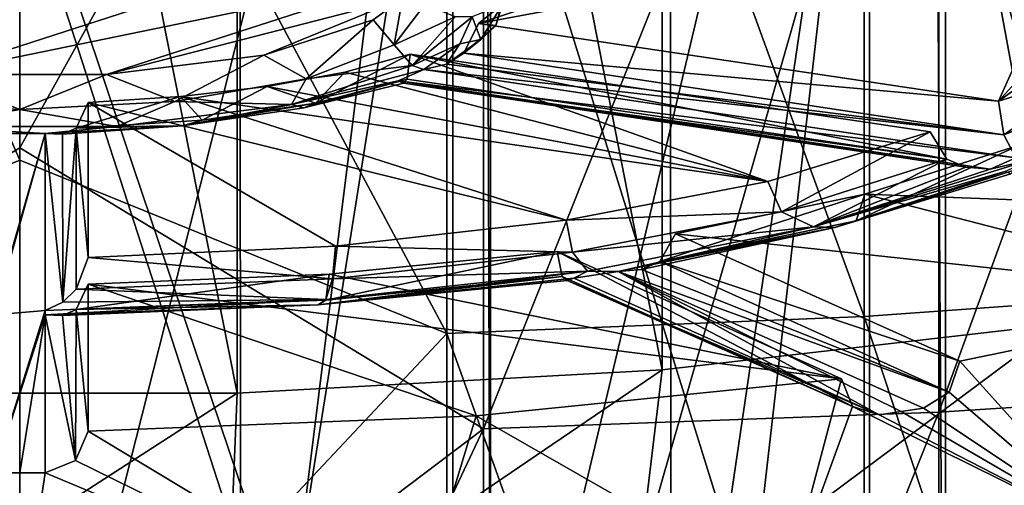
# Model space of a CAD drawing. Header units: millimetres. Extents: x -198 to 325, y 0 to 239.
# Tile 399 of 468: x 150 to 155.77, y 96.38 to 99.11. Entities that reach past the tile are written whole.
import ezdxf

# ---------------------------------------------------------------- set-up
doc = ezdxf.new("R2010")
doc.units = ezdxf.units.MM
doc.header["$LTSCALE"] = 65.185185
for name, color, linetype in [('658', 7, 'CONTINUOUS'), ('659', 7, 'CONTINUOUS'), ('660', 7, 'CONTINUOUS'), ('661', 7, 'CONTINUOUS'), ('716', 7, 'CONTINUOUS'), ('717', 7, 'CONTINUOUS'), ('718', 7, 'CONTINUOUS'), ('725', 7, 'CONTINUOUS'), ('742', 7, 'CONTINUOUS'), ('755', 7, 'CONTINUOUS'), ('757', 7, 'CONTINUOUS'), ('758', 7, 'CONTINUOUS'), ('764', 7, 'CONTINUOUS'), ('765', 7, 'CONTINUOUS'), ('773', 7, 'CONTINUOUS'), ('778', 7, 'CONTINUOUS'), ('779', 7, 'CONTINUOUS'), ('780', 7, 'CONTINUOUS'), ('781', 7, 'CONTINUOUS'), ('783', 7, 'CONTINUOUS'), ('816', 7, 'CONTINUOUS'), ('817', 7, 'CONTINUOUS'), ('818', 7, 'CONTINUOUS'), ('819', 7, 'CONTINUOUS'), ('820', 7, 'CONTINUOUS'), ('834', 7, 'CONTINUOUS'), ('839', 7, 'CONTINUOUS'), ('840', 7, 'CONTINUOUS')]:
    doc.layers.add(name, color=color, linetype=linetype)

msp = doc.modelspace()

# ---------------------------------------------------------------- linework, layer by layer
at = {"layer": '658', "color": 7, "linetype": 'CONTINUOUS', "true_color": 0xe0f2ff}
for points in [[(157.1969, 97.5364, 11.7669), (154.9442, 104.2325, 14.111), (157.1969, 104.476, 12.9391), (157.1969, 97.5364, 11.7669)], [(154.9442, 97.3735, 12.9528), (152.5011, 104.0832, 14.8297), (154.9442, 104.2325, 14.111), (154.9442, 97.3735, 12.9528)], [(154.9442, 97.3735, 12.9528), (154.9442, 104.2325, 14.111), (157.1969, 97.5364, 11.7669), (154.9442, 97.3735, 12.9528)], [(152.5011, 97.2735, 13.68), (150, 101.9519, 14.6663), (152.5011, 104.0832, 14.8297), (152.5011, 97.2735, 13.68)], [(152.5011, 97.2735, 13.68), (152.5011, 104.0832, 14.8297), (154.9442, 97.3735, 12.9528), (152.5011, 97.2735, 13.68)], [(150, 98.2903, 14.0674), (150, 101.9519, 14.6663), (152.5011, 97.2735, 13.68), (150, 98.2903, 14.0674)], [(152.5362, 92.1435, -12.4597), (152.5362, 100.748, -11.5897), (150, 100.0009, -11.9403), (152.5362, 92.1435, -12.4597)], [(152.5362, 92.1435, -12.4597), (154.9772, 100.6471, -10.8558), (152.5362, 100.748, -11.5897), (152.5362, 92.1435, -12.4597)], [(154.9772, 92.0929, -11.7207), (154.9772, 100.6471, -10.8558), (152.5362, 92.1435, -12.4597), (154.9772, 92.0929, -11.7207)], [(154.9772, 92.0929, -11.7207), (157.2267, 100.4831, -9.6639), (154.9772, 100.6471, -10.8558), (154.9772, 92.0929, -11.7207)], [(157.2267, 92.0107, -10.5203), (157.2267, 100.4831, -9.6639), (154.9772, 92.0929, -11.7207), (157.2267, 92.0107, -10.5203)], [(150, 91.7675, -12.7348), (152.5362, 92.1435, -12.4597), (150, 100.0009, -11.9403), (150, 91.7675, -12.7348)], [(150, 94.6096, 13.6009), (150, 98.2903, 14.0674), (152.5011, 97.2735, 13.68), (150, 94.6096, 13.6009)], [(157.1969, 90.534, 11.0616), (154.9442, 97.3735, 12.9528), (157.1969, 97.5364, 11.7669), (157.1969, 90.534, 11.0616)], [(154.9442, 90.4523, 12.2558), (152.5011, 97.2735, 13.68), (154.9442, 97.3735, 12.9528), (154.9442, 90.4523, 12.2558)], [(154.9442, 90.4523, 12.2558), (154.9442, 97.3735, 12.9528), (157.1969, 90.534, 11.0616), (154.9442, 90.4523, 12.2558)], [(152.5011, 90.4022, 12.9881), (150, 94.6096, 13.6009), (152.5011, 97.2735, 13.68), (152.5011, 90.4022, 12.9881)], [(152.5011, 90.4022, 12.9881), (152.5011, 97.2735, 13.68), (154.9442, 90.4523, 12.2558), (152.5011, 90.4022, 12.9881)]]:
    msp.add_3dface(points, dxfattribs=at)
at = {"layer": '659', "color": 7, "linetype": 'CONTINUOUS', "true_color": 0xe0f2ff}
for points in [[(150, 101.9519, 14.6663), (150, 98.2903, 14.0674), (147.4638, 104.0846, 14.823), (150, 101.9519, 14.6663)], [(150, 98.2903, 14.0674), (147.4638, 97.2745, 13.6732), (147.4638, 104.0846, 14.823), (150, 98.2903, 14.0674)], [(147.4989, 92.144, -12.4667), (150, 100.0009, -11.9403), (147.4989, 100.749, -11.5965), (147.4989, 92.144, -12.4667)], [(150, 91.7675, -12.7348), (150, 100.0009, -11.9403), (147.4989, 92.144, -12.4667), (150, 91.7675, -12.7348)], [(150, 98.2903, 14.0674), (150, 94.6096, 13.6009), (147.4638, 97.2745, 13.6732), (150, 98.2903, 14.0674)], [(150, 94.6096, 13.6009), (150, 90.9144, 13.2672), (147.4638, 97.2745, 13.6732), (150, 94.6096, 13.6009)], [(150, 90.9144, 13.2672), (147.4638, 90.4027, 12.9812), (147.4638, 97.2745, 13.6732), (150, 90.9144, 13.2672)]]:
    msp.add_3dface(points, dxfattribs=at)
at = {"layer": '660', "color": 7, "linetype": 'CONTINUOUS', "true_color": 0xe0f2ff}
for points in [[(147.2438, 103.2539, 16.6902), (147.2438, 96.7165, 15.6109), (150, 102.0391, 16.7161), (147.2438, 103.2539, 16.6902)], [(150, 102.0391, 16.7161), (147.2438, 96.7165, 15.6109), (150, 98.3617, 16.0994), (150, 102.0391, 16.7161)], [(147.2846, 100.5666, -13.6336), (150, 100.2211, -13.9285), (147.2846, 92.0516, -14.4722), (147.2846, 100.5666, -13.6336)], [(150, 100.2211, -13.9285), (150, 91.8777, -14.7318), (147.2846, 92.0516, -14.4722), (150, 100.2211, -13.9285)], [(150, 98.3617, 16.0994), (147.2438, 96.7165, 15.6109), (150, 94.664, 15.6189), (150, 98.3617, 16.0994)], [(147.2438, 96.7165, 15.6109), (147.2438, 90.1224, 14.9614), (150, 94.664, 15.6189), (147.2438, 96.7165, 15.6109)]]:
    msp.add_3dface(points, dxfattribs=at)
at = {"layer": '661', "color": 7, "linetype": 'CONTINUOUS', "true_color": 0xe0f2ff}
for points in [[(155.3824, 103.399, 15.9609), (155.3824, 96.8135, 14.8737), (157.8658, 103.6387, 14.7557), (155.3824, 103.399, 15.9609)], [(157.8658, 103.6387, 14.7557), (155.3824, 96.8135, 14.8737), (157.8658, 96.9739, 13.6553), (157.8658, 103.6387, 14.7557)], [(152.7154, 103.2525, 16.6976), (152.7154, 96.7155, 15.6184), (155.3824, 103.399, 15.9609), (152.7154, 103.2525, 16.6976)], [(155.3824, 103.399, 15.9609), (152.7154, 96.7155, 15.6184), (155.3824, 96.8135, 14.8737), (155.3824, 103.399, 15.9609)], [(150, 102.0391, 16.7161), (150, 98.3617, 16.0994), (152.7154, 103.2525, 16.6976), (150, 102.0391, 16.7161)], [(152.7154, 103.2525, 16.6976), (150, 98.3617, 16.0994), (152.7154, 96.7155, 15.6184), (152.7154, 103.2525, 16.6976)], [(150, 100.2211, -13.9285), (152.7562, 100.5656, -13.6261), (152.7562, 92.0511, -14.4647), (150, 100.2211, -13.9285)], [(155.4212, 100.4666, -12.874), (155.4212, 92.0015, -13.7078), (152.7562, 100.5656, -13.6261), (155.4212, 100.4666, -12.874)], [(152.7562, 100.5656, -13.6261), (155.4212, 92.0015, -13.7078), (152.7562, 92.0511, -14.4647), (152.7562, 100.5656, -13.6261)], [(157.9012, 100.3053, -11.6489), (157.9012, 91.9207, -12.4747), (155.4212, 100.4666, -12.874), (157.9012, 100.3053, -11.6489)], [(155.4212, 100.4666, -12.874), (157.9012, 91.9207, -12.4747), (155.4212, 92.0015, -13.7078), (155.4212, 100.4666, -12.874)], [(150, 91.8777, -14.7318), (150, 100.2211, -13.9285), (152.7562, 92.0511, -14.4647), (150, 91.8777, -14.7318)], [(150, 98.3617, 16.0994), (150, 94.664, 15.6189), (152.7154, 96.7155, 15.6184), (150, 98.3617, 16.0994)], [(155.3824, 96.8135, 14.8737), (155.3824, 90.1711, 14.2194), (157.8658, 96.9739, 13.6553), (155.3824, 96.8135, 14.8737)], [(157.8658, 96.9739, 13.6553), (155.3824, 90.1711, 14.2194), (157.8658, 90.2514, 12.9932), (157.8658, 96.9739, 13.6553)], [(152.7154, 96.7155, 15.6184), (152.7154, 90.1219, 14.969), (155.3824, 96.8135, 14.8737), (152.7154, 96.7155, 15.6184)], [(155.3824, 96.8135, 14.8737), (152.7154, 90.1219, 14.969), (155.3824, 90.1711, 14.2194), (155.3824, 96.8135, 14.8737)], [(150, 94.664, 15.6189), (150, 90.9512, 15.2752), (152.7154, 96.7155, 15.6184), (150, 94.664, 15.6189)], [(152.7154, 96.7155, 15.6184), (150, 90.9512, 15.2752), (152.7154, 90.1219, 14.969), (152.7154, 96.7155, 15.6184)]]:
    msp.add_3dface(points, dxfattribs=at)
at = {"layer": '716', "color": 2, "linetype": 'CONTINUOUS'}
for points in [[(155.505, 97.1114, 223.4017), (156.4364, 96.0753, 224.3644), (157.3008, 97.4826, 224.7871), (155.505, 97.1114, 223.4017)], [(155.4429, 96.9306, 223.41), (156.4364, 96.0753, 224.3644), (155.505, 97.1114, 223.4017), (155.4429, 96.9306, 223.41)], [(152.6723, 96.791, 222.2059), (154.4802, 95.7572, 223.1773), (154.8122, 97.0079, 223.0154), (152.6723, 96.791, 222.2059)], [(154.8122, 97.0079, 223.0154), (154.4802, 95.7572, 223.1773), (154.8769, 96.846, 223.0943), (154.8122, 97.0079, 223.0154)], [(155.2919, 96.8361, 223.3401), (156.4364, 96.0753, 224.3644), (155.4429, 96.9306, 223.41), (155.2919, 96.8361, 223.3401)], [(154.4802, 95.7572, 223.1773), (156.4364, 96.0753, 224.3644), (154.8769, 96.846, 223.0943), (154.4802, 95.7572, 223.1773)], [(154.8769, 96.846, 223.0943), (156.4364, 96.0753, 224.3644), (155.0321, 96.7973, 223.1952), (154.8769, 96.846, 223.0943)], [(155.0321, 96.7973, 223.1952), (156.4364, 96.0753, 224.3644), (155.1625, 96.8164, 223.2668), (155.0321, 96.7973, 223.1952)], [(155.1625, 96.8164, 223.2668), (156.4364, 96.0753, 224.3644), (155.2919, 96.8361, 223.3401), (155.1625, 96.8164, 223.2668)], [(150.4, 96.7019, 221.8734), (152.3009, 95.5597, 222.4402), (152.6723, 96.791, 222.2059), (150.4, 96.7019, 221.8734)], [(152.3009, 95.5597, 222.4402), (154.4802, 95.7572, 223.1773), (152.6723, 96.791, 222.2059), (152.3009, 95.5597, 222.4402)], [(147.7088, 95.5591, 222.4381), (150.005, 95.4925, 222.1896), (149.6, 96.7019, 221.8734), (147.7088, 95.5591, 222.4381)], [(149.6, 96.7019, 221.8734), (150.005, 95.4925, 222.1896), (149.6732, 96.5305, 221.9167), (149.6, 96.7019, 221.8734)], [(150.3268, 96.5305, 221.9167), (152.3009, 95.5597, 222.4402), (150.4, 96.7019, 221.8734), (150.3268, 96.5305, 221.9167)], [(149.6732, 96.5305, 221.9167), (150.005, 95.4925, 222.1896), (149.85, 96.4587, 221.9317), (149.6732, 96.5305, 221.9167)], [(150.15, 96.4587, 221.9317), (152.3009, 95.5597, 222.4402), (150.3268, 96.5305, 221.9167), (150.15, 96.4587, 221.9317)], [(149.85, 96.4587, 221.9317), (150.005, 95.4925, 222.1896), (150, 96.4584, 221.9306), (149.85, 96.4587, 221.9317)], [(150, 96.4584, 221.9306), (150.005, 95.4925, 222.1896), (150.15, 96.4587, 221.9317), (150, 96.4584, 221.9306)], [(150.005, 95.4925, 222.1896), (152.3009, 95.5597, 222.4402), (150.15, 96.4587, 221.9317), (150.005, 95.4925, 222.1896)]]:
    msp.add_3dface(points, dxfattribs=at)
at = {"layer": '717', "color": 2, "linetype": 'CONTINUOUS'}
for points in [[(156.2306, 98.9937, 230.4266), (155.7317, 98.6353, 229.0888), (156.2928, 98.8087, 230.4191), (156.2306, 98.9937, 230.4266)], [(155.7317, 98.6353, 229.0888), (155.7621, 98.4383, 229.0361), (156.2928, 98.8087, 230.4191), (155.7317, 98.6353, 229.0888)], [(155.7621, 98.4383, 229.0361), (156.4423, 98.704, 230.3114), (156.2928, 98.8087, 230.4191), (155.7621, 98.4383, 229.0361)], [(155.8326, 98.304, 228.8184), (156.4423, 98.704, 230.3114), (155.7621, 98.4383, 229.0361), (155.8326, 98.304, 228.8184)]]:
    msp.add_3dface(points, dxfattribs=at)
at = {"layer": '718', "color": 2, "linetype": 'CONTINUOUS'}
for points in [[(152.8268, 99.2014, 231.8848), (152.65, 99.1307, 231.9038), (152.6997, 98.9969, 231.275), (152.8268, 99.2014, 231.8848)], [(152.8213, 99.1985, 231.1909), (152.7887, 99.0798, 231.2308), (152.6875, 99.0902, 230.7865), (152.8213, 99.1985, 231.1909)], [(152.7887, 99.0798, 231.2308), (152.8268, 99.2014, 231.8848), (152.6997, 98.9969, 231.275), (152.7887, 99.0798, 231.2308)], [(152.8213, 99.1985, 231.1909), (152.8268, 99.2014, 231.8848), (152.7887, 99.0798, 231.2308), (152.8213, 99.1985, 231.1909)], [(152.65, 99.1307, 231.9038), (152.5781, 98.972, 231.3116), (152.6997, 98.9969, 231.275), (152.65, 99.1307, 231.9038)], [(152.6875, 99.0902, 230.7865), (152.7887, 99.0798, 231.2308), (152.6007, 98.9162, 230.8028), (152.6875, 99.0902, 230.7865)], [(152.7887, 99.0798, 231.2308), (152.6997, 98.9969, 231.275), (152.6007, 98.9162, 230.8028), (152.7887, 99.0798, 231.2308)], [(152.6997, 98.9969, 231.275), (152.5781, 98.972, 231.3116), (152.4986, 98.8533, 230.7853), (152.6997, 98.9969, 231.275)], [(152.6007, 98.9162, 230.8028), (152.6997, 98.9969, 231.275), (152.4986, 98.8533, 230.7853), (152.6007, 98.9162, 230.8028)], [(152.5781, 98.972, 231.3116), (152.3663, 98.822, 230.7515), (152.4986, 98.8533, 230.7853), (152.5781, 98.972, 231.3116)]]:
    msp.add_3dface(points, dxfattribs=at)
at = {"layer": '725', "color": 7, "linetype": 'CONTINUOUS', "true_color": 0xcad1ee}
for points in [[(153.8086, 109.6199, 216.958), (153.8126, 93.9239, 221.1651), (156.1625, 109.8911, 217.9703), (153.8086, 109.6199, 216.958)], [(153.8126, 93.9239, 221.1651), (156.165, 94.1952, 222.1776), (156.1625, 109.8911, 217.9703), (153.8126, 93.9239, 221.1651)], [(151.2883, 109.4812, 216.4405), (151.2923, 93.785, 220.6468), (153.8086, 109.6199, 216.958), (151.2883, 109.4812, 216.4405)], [(151.2923, 93.785, 220.6468), (153.8126, 93.9239, 221.1651), (153.8086, 109.6199, 216.958), (151.2923, 93.785, 220.6468)], [(148.7117, 109.4812, 216.4405), (148.7133, 93.7849, 220.6462), (151.2883, 109.4812, 216.4405), (148.7117, 109.4812, 216.4405)], [(148.7133, 93.7849, 220.6462), (151.2923, 93.785, 220.6468), (151.2883, 109.4812, 216.4405), (148.7133, 93.7849, 220.6462)]]:
    msp.add_3dface(points, dxfattribs=at)
at = {"layer": '742', "color": 7, "linetype": 'CONTINUOUS', "true_color": 0xcad1ee}
for points in [[(155.3412, 104.9233, 217.0102), (157.7513, 105.2569, 218.2549), (155.4097, 94.2568, 219.8978), (155.3412, 104.9233, 217.0102)], [(155.4097, 94.2568, 219.8978), (157.7513, 105.2569, 218.2549), (156.661, 94.4124, 220.4787), (155.4097, 94.2568, 219.8978)], [(152.7231, 104.7176, 216.2425), (155.3412, 104.9233, 217.0102), (152.7594, 94.0456, 219.1096), (152.7231, 104.7176, 216.2425)], [(152.7594, 94.0456, 219.1096), (155.3412, 104.9233, 217.0102), (154.1049, 94.1341, 219.4399), (152.7594, 94.0456, 219.1096)], [(154.1049, 94.1341, 219.4399), (155.3412, 104.9233, 217.0102), (155.4097, 94.2568, 219.8978), (154.1049, 94.1341, 219.4399)], [(149.9992, 104.6482, 215.9834), (152.7231, 104.7176, 216.2425), (150, 93.9742, 218.8434), (149.9992, 104.6482, 215.9834)], [(150, 93.9742, 218.8434), (152.7231, 104.7176, 216.2425), (151.3866, 93.9921, 218.9101), (150, 93.9742, 218.8434)], [(151.3866, 93.9921, 218.9101), (152.7231, 104.7176, 216.2425), (152.7594, 94.0456, 219.1096), (151.3866, 93.9921, 218.9101)], [(148.6134, 93.9921, 218.9101), (149.9992, 104.6482, 215.9834), (150, 93.9742, 218.8434), (148.6134, 93.9921, 218.9101)]]:
    msp.add_3dface(points, dxfattribs=at)
at = {"layer": '755', "color": 2, "linetype": 'CONTINUOUS'}
for points in [[(147.9281, 99.1138, 230.8747), (148.5625, 98.9075, 230.105), (151.4375, 99.8368, 233.5732), (147.9281, 99.1138, 230.8747)], [(148.5625, 98.9075, 230.105), (152.0719, 99.6306, 232.8035), (151.4375, 99.8368, 233.5732), (148.5625, 98.9075, 230.105)], [(148.5625, 98.9075, 230.105), (149.4846, 98.7921, 229.6741), (152.0719, 99.6306, 232.8035), (148.5625, 98.9075, 230.105)], [(149.4846, 98.7921, 229.6741), (152.3, 99.3722, 231.8391), (152.0719, 99.6306, 232.8035), (149.4846, 98.7921, 229.6741)], [(149.4846, 98.7921, 229.6741), (150.508, 98.7916, 229.6724), (152.3, 99.3722, 231.8391), (149.4846, 98.7921, 229.6741)], [(150.508, 98.7916, 229.6724), (152.2417, 99.239, 231.3419), (152.3, 99.3722, 231.8391), (150.508, 98.7916, 229.6724)], [(150.508, 98.7916, 229.6724), (151.4298, 98.906, 230.099), (152.2417, 99.239, 231.3419), (150.508, 98.7916, 229.6724)], [(151.4298, 98.906, 230.099), (152.0695, 99.1125, 230.8697), (152.2417, 99.239, 231.3419), (151.4298, 98.906, 230.099)]]:
    msp.add_3dface(points, dxfattribs=at)
at = {"layer": '757', "color": 2, "linetype": 'CONTINUOUS'}
for points in [[(152.2875, 98.9108, 230.1173), (151.904, 98.806, 229.7262), (154.3817, 98.1649, 227.3334), (152.2875, 98.9108, 230.1173)], [(155.3317, 98.4559, 228.4196), (152.2875, 98.9108, 230.1173), (154.3817, 98.1649, 227.3334), (155.3317, 98.4559, 228.4196)], [(151.904, 98.806, 229.7262), (151.45, 98.7222, 229.4132), (154.3817, 98.1649, 227.3334), (151.904, 98.806, 229.7262)], [(151.45, 98.7222, 229.4132), (150.9424, 98.6624, 229.1899), (154.3817, 98.1649, 227.3334), (151.45, 98.7222, 229.4132)], [(150.9424, 98.6624, 229.1899), (150.4, 98.6288, 229.0647), (153.2, 97.9377, 226.4854), (150.9424, 98.6624, 229.1899)], [(150.9424, 98.6624, 229.1899), (153.2, 97.9377, 226.4854), (154.3817, 98.1649, 227.3334), (150.9424, 98.6624, 229.1899)], [(150.4, 98.6288, 229.0647), (150.4, 97.719, 225.6693), (151.8489, 97.7864, 225.9208), (150.4, 98.6288, 229.0647)], [(150.4, 98.6288, 229.0647), (151.8489, 97.7864, 225.9208), (153.2, 97.9377, 226.4854), (150.4, 98.6288, 229.0647)]]:
    msp.add_3dface(points, dxfattribs=at)
at = {"layer": '758', "color": 2, "linetype": 'CONTINUOUS'}
for points in [[(155.7317, 100.1091, 234.5894), (152.8213, 99.1985, 231.1909), (152.6875, 99.0902, 230.7865), (155.7317, 100.1091, 234.5894)], [(155.7317, 100.1091, 234.5894), (152.6875, 99.0902, 230.7865), (156.2306, 99.7507, 233.2516), (155.7317, 100.1091, 234.5894)], [(156.2306, 99.7507, 233.2516), (152.6875, 99.0902, 230.7865), (155.7317, 98.6353, 229.0888), (156.2306, 99.7507, 233.2516)], [(156.4, 99.3722, 231.8391), (156.2306, 99.7507, 233.2516), (155.7317, 98.6353, 229.0888), (156.4, 99.3722, 231.8391)], [(156.2306, 98.9937, 230.4266), (156.4, 99.3722, 231.8391), (155.7317, 98.6353, 229.0888), (156.2306, 98.9937, 230.4266)]]:
    msp.add_3dface(points, dxfattribs=at)
at = {"layer": '764', "color": 2, "linetype": 'CONTINUOUS'}
for points in [[(154.9497, 98.0911, 227.058), (155.8523, 98.3782, 228.1293), (154.898, 97.9338, 227.1538), (154.9497, 98.0911, 227.058)], [(155.8523, 98.3782, 228.1293), (155.8287, 98.2329, 228.2697), (154.898, 97.9338, 227.1538), (155.8523, 98.3782, 228.1293)], [(154.7729, 97.8954, 227.2935), (155.8287, 98.2329, 228.2697), (155.8038, 98.2091, 228.3809), (154.7729, 97.8954, 227.2935)], [(155.8287, 98.2329, 228.2697), (154.7729, 97.8954, 227.2935), (154.898, 97.9338, 227.1538), (155.8287, 98.2329, 228.2697)], [(155.7692, 98.2238, 228.5191), (154.7729, 97.8954, 227.2935), (155.8038, 98.2091, 228.3809), (155.7692, 98.2238, 228.5191)], [(153.7486, 97.697, 226.2521), (154.9497, 98.0911, 227.058), (154.898, 97.9338, 227.1538), (153.7486, 97.697, 226.2521)], [(153.7486, 97.697, 226.2521), (153.8407, 97.8575, 226.1862), (154.9497, 98.0911, 227.058), (153.7486, 97.697, 226.2521)], [(154.7729, 97.8954, 227.2935), (153.7486, 97.697, 226.2521), (154.898, 97.9338, 227.1538), (154.7729, 97.8954, 227.2935)], [(154.7729, 97.8954, 227.2935), (153.5041, 97.6375, 226.3312), (153.6414, 97.6494, 226.2922), (154.7729, 97.8954, 227.2935)], [(154.7729, 97.8954, 227.2935), (153.6414, 97.6494, 226.2922), (153.7486, 97.697, 226.2521), (154.7729, 97.8954, 227.2935)]]:
    msp.add_3dface(points, dxfattribs=at)
at = {"layer": '765', "color": 2, "linetype": 'CONTINUOUS'}
for points in [[(151.8117, 97.6222, 225.3081), (153.1479, 97.754, 225.7999), (151.7928, 97.4697, 225.4221), (151.8117, 97.6222, 225.3081)], [(153.1479, 97.754, 225.7999), (153.1765, 97.6083, 225.939), (151.7928, 97.4697, 225.4221), (153.1479, 97.754, 225.7999)], [(150.3313, 97.414, 225.1962), (151.8117, 97.6222, 225.3081), (151.7928, 97.4697, 225.4221), (150.3313, 97.414, 225.1962)], [(150.3313, 97.414, 225.1962), (150.4, 97.5634, 225.0887), (151.8117, 97.6222, 225.3081), (150.3313, 97.414, 225.1962)], [(151.747, 97.4432, 225.6061), (153.1765, 97.6083, 225.939), (153.2055, 97.5843, 226.0491), (151.747, 97.4432, 225.6061)], [(153.1765, 97.6083, 225.939), (151.747, 97.4432, 225.6061), (151.7928, 97.4697, 225.4221), (153.1765, 97.6083, 225.939)], [(153.2443, 97.5987, 226.1863), (151.747, 97.4432, 225.6061), (153.2055, 97.5843, 226.0491), (153.2443, 97.5987, 226.1863)], [(151.747, 97.4432, 225.6061), (150.15, 97.3841, 225.3854), (150.2516, 97.3795, 225.2846), (151.747, 97.4432, 225.6061)], [(151.747, 97.4432, 225.6061), (150.2516, 97.3795, 225.2846), (150.3313, 97.414, 225.1962), (151.747, 97.4432, 225.6061)], [(151.747, 97.4432, 225.6061), (150.3313, 97.414, 225.1962), (151.7928, 97.4697, 225.4221), (151.747, 97.4432, 225.6061)]]:
    msp.add_3dface(points, dxfattribs=at)
at = {"layer": '773', "color": 2, "linetype": 'CONTINUOUS'}
for points in [[(152.2417, 99.239, 231.3419), (152.0695, 99.1125, 230.8697), (152.1926, 98.9664, 231.0076), (152.2417, 99.239, 231.3419)], [(152.3732, 99.2014, 231.8848), (152.2417, 99.239, 231.3419), (152.1926, 98.9664, 231.0076), (152.3732, 99.2014, 231.8848)], [(152.55, 99.1307, 231.9038), (152.3732, 99.2014, 231.8848), (152.1926, 98.9664, 231.0076), (152.55, 99.1307, 231.9038)], [(152.0695, 99.1125, 230.8697), (151.4298, 98.906, 230.099), (151.6781, 98.7671, 230.2639), (152.0695, 99.1125, 230.8697)], [(152.1926, 98.9664, 231.0076), (152.0695, 99.1125, 230.8697), (151.6781, 98.7671, 230.2639), (152.1926, 98.9664, 231.0076)], [(152.2973, 98.8443, 230.8348), (152.55, 99.1307, 231.9038), (152.1926, 98.9664, 231.0076), (152.2973, 98.8443, 230.8348)], [(152.2973, 98.8443, 230.8348), (152.1926, 98.9664, 231.0076), (151.6781, 98.7671, 230.2639), (152.2973, 98.8443, 230.8348)], [(151.4298, 98.906, 230.099), (150.508, 98.7916, 229.6724), (150.9082, 98.634, 229.767), (151.4298, 98.906, 230.099)], [(151.6781, 98.7671, 230.2639), (151.4298, 98.906, 230.099), (150.9082, 98.634, 229.767), (151.6781, 98.7671, 230.2639)], [(151.5925, 98.6153, 229.9803), (152.2973, 98.8443, 230.8348), (151.6781, 98.7671, 230.2639), (151.5925, 98.6153, 229.9803)], [(150, 98.5872, 229.5925), (149.4846, 98.7921, 229.6741), (149.0918, 98.634, 229.767), (150, 98.5872, 229.5925)], [(150.508, 98.7916, 229.6724), (149.4846, 98.7921, 229.6741), (150, 98.5872, 229.5925), (150.508, 98.7916, 229.6724)], [(150.9082, 98.634, 229.767), (150.508, 98.7916, 229.6724), (150, 98.5872, 229.5925), (150.9082, 98.634, 229.767)], [(151.5925, 98.6153, 229.9803), (151.6781, 98.7671, 230.2639), (150.9082, 98.634, 229.767), (151.5925, 98.6153, 229.9803)], [(149.437, 98.487, 229.5016), (150, 98.5872, 229.5925), (149.0918, 98.634, 229.767), (149.437, 98.487, 229.5016)], [(150.5694, 98.4874, 229.503), (150.9082, 98.634, 229.767), (150, 98.5872, 229.5925), (150.5694, 98.4874, 229.503)], [(150.5694, 98.4874, 229.503), (151.5925, 98.6153, 229.9803), (150.9082, 98.634, 229.767), (150.5694, 98.4874, 229.503)], [(149.437, 98.487, 229.5016), (150.5694, 98.4874, 229.503), (150, 98.5872, 229.5925), (149.437, 98.487, 229.5016)]]:
    msp.add_3dface(points, dxfattribs=at)
at = {"layer": '778', "color": 2, "linetype": 'CONTINUOUS'}
for points in [[(152.2875, 98.9108, 230.1173), (152.2682, 98.7649, 230.2553), (151.7323, 98.6233, 229.7272), (152.2875, 98.9108, 230.1173)], [(152.2875, 98.9108, 230.1173), (151.7323, 98.6233, 229.7272), (151.904, 98.806, 229.7262), (152.2875, 98.9108, 230.1173)], [(151.904, 98.806, 229.7262), (151.7323, 98.6233, 229.7272), (151.45, 98.7222, 229.4132), (151.904, 98.806, 229.7262)], [(151.45, 98.7222, 229.4132), (151.0685, 98.5241, 229.357), (150.9424, 98.6624, 229.1899), (151.45, 98.7222, 229.4132)], [(151.7323, 98.6233, 229.7272), (151.0685, 98.5241, 229.357), (151.45, 98.7222, 229.4132), (151.7323, 98.6233, 229.7272)], [(151.6646, 98.5971, 229.9122), (152.2682, 98.7649, 230.2553), (152.2472, 98.7406, 230.3641), (151.6646, 98.5971, 229.9122)], [(152.2682, 98.7649, 230.2553), (151.6646, 98.5971, 229.9122), (151.7323, 98.6233, 229.7272), (152.2682, 98.7649, 230.2553)], [(152.2163, 98.7547, 230.5005), (151.6646, 98.5971, 229.9122), (152.2472, 98.7406, 230.3641), (152.2163, 98.7547, 230.5005)], [(151.0685, 98.5241, 229.357), (150.3312, 98.4781, 229.1677), (150.9424, 98.6624, 229.1899), (151.0685, 98.5241, 229.357)], [(150.4, 98.6288, 229.0647), (150.9424, 98.6624, 229.1899), (150.3312, 98.4781, 229.1677), (150.4, 98.6288, 229.0647)], [(151.6646, 98.5971, 229.9122), (150.9534, 98.4908, 229.5155), (151.7323, 98.6233, 229.7272), (151.6646, 98.5971, 229.9122)], [(151.7323, 98.6233, 229.7272), (150.9534, 98.4908, 229.5155), (151.0685, 98.5241, 229.357), (151.7323, 98.6233, 229.7272)], [(150.9534, 98.4908, 229.5155), (150.15, 98.4459, 229.3482), (150.2515, 98.4424, 229.2517), (150.9534, 98.4908, 229.5155)], [(150.3312, 98.4781, 229.1677), (150.9534, 98.4908, 229.5155), (150.2515, 98.4424, 229.2517), (150.3312, 98.4781, 229.1677)], [(151.0685, 98.5241, 229.357), (150.9534, 98.4908, 229.5155), (150.3312, 98.4781, 229.1677), (151.0685, 98.5241, 229.357)]]:
    msp.add_3dface(points, dxfattribs=at)
at = {"layer": '779', "color": 2, "linetype": 'CONTINUOUS'}
for points in [[(150.4, 98.6288, 229.0647), (150.3312, 98.4781, 229.1677), (150.4, 97.719, 225.6693), (150.4, 98.6288, 229.0647)], [(150.3312, 98.4781, 229.1677), (150.2515, 98.4424, 229.2517), (150.2519, 97.4581, 225.5777), (150.3312, 98.4781, 229.1677)], [(150.3311, 97.5336, 225.6434), (150.3312, 98.4781, 229.1677), (150.2519, 97.4581, 225.5777), (150.3311, 97.5336, 225.6434)], [(150.4, 97.719, 225.6693), (150.3312, 98.4781, 229.1677), (150.3311, 97.5336, 225.6434), (150.4, 97.719, 225.6693)], [(150.15, 98.4459, 229.3482), (150.15, 97.41, 225.482), (150.2519, 97.4581, 225.5777), (150.15, 98.4459, 229.3482)], [(150.2515, 98.4424, 229.2517), (150.15, 98.4459, 229.3482), (150.2519, 97.4581, 225.5777), (150.2515, 98.4424, 229.2517)]]:
    msp.add_3dface(points, dxfattribs=at)
at = {"layer": '780', "color": 2, "linetype": 'CONTINUOUS'}
for points in [[(155.3317, 98.4559, 228.4196), (154.3817, 98.1649, 227.3334), (154.4605, 97.9873, 227.3536), (155.3317, 98.4559, 228.4196)], [(155.4294, 98.2954, 228.4866), (155.3317, 98.4559, 228.4196), (154.4605, 97.9873, 227.3536), (155.4294, 98.2954, 228.4866)], [(154.6489, 97.9001, 227.3109), (155.4294, 98.2954, 228.4866), (154.4605, 97.9873, 227.3536), (154.6489, 97.9001, 227.3109)], [(154.6489, 97.9001, 227.3109), (155.5409, 98.2484, 228.5273), (155.4294, 98.2954, 228.4866), (154.6489, 97.9001, 227.3109)], [(154.6489, 97.9001, 227.3109), (155.6826, 98.2367, 228.5674), (155.5409, 98.2484, 228.5273), (154.6489, 97.9001, 227.3109)], [(154.3817, 98.1649, 227.3334), (153.2, 97.9377, 226.4854), (154.4605, 97.9873, 227.3536), (154.3817, 98.1649, 227.3334)], [(154.4605, 97.9873, 227.3536), (153.2, 97.9377, 226.4854), (153.2366, 97.7505, 226.4699), (154.4605, 97.9873, 227.3536)], [(154.6489, 97.9001, 227.3109), (154.4605, 97.9873, 227.3536), (153.2366, 97.7505, 226.4699), (154.6489, 97.9001, 227.3109)], [(153.2, 97.9377, 226.4854), (151.8489, 97.7864, 225.9208), (153.2366, 97.7505, 226.4699), (153.2, 97.9377, 226.4854)], [(153.325, 97.6402, 226.341), (154.6489, 97.9001, 227.3109), (153.2366, 97.7505, 226.4699), (153.325, 97.6402, 226.341)], [(151.8489, 97.7864, 225.9208), (150.4, 97.719, 225.6693), (151.8324, 97.5946, 225.8879), (151.8489, 97.7864, 225.9208)], [(153.2366, 97.7505, 226.4699), (151.8489, 97.7864, 225.9208), (151.8324, 97.5946, 225.8879), (153.2366, 97.7505, 226.4699)], [(153.325, 97.6402, 226.341), (153.2366, 97.7505, 226.4699), (151.8324, 97.5946, 225.8879), (153.325, 97.6402, 226.341)], [(150.4, 97.719, 225.6693), (150.3311, 97.5336, 225.6434), (151.8324, 97.5946, 225.8879), (150.4, 97.719, 225.6693)], [(151.7934, 97.4734, 225.7185), (153.325, 97.6402, 226.341), (151.8324, 97.5946, 225.8879), (151.7934, 97.4734, 225.7185)], [(150.3311, 97.5336, 225.6434), (151.7934, 97.4734, 225.7185), (151.8324, 97.5946, 225.8879), (150.3311, 97.5336, 225.6434)], [(151.7934, 97.4734, 225.7185), (150.3311, 97.5336, 225.6434), (150.2519, 97.4581, 225.5777), (151.7934, 97.4734, 225.7185)], [(150.15, 97.41, 225.482), (151.7934, 97.4734, 225.7185), (150.2519, 97.4581, 225.5777), (150.15, 97.41, 225.482)]]:
    msp.add_3dface(points, dxfattribs=at)
at = {"layer": '781', "color": 2, "linetype": 'CONTINUOUS'}
for points in [[(152.2875, 98.9108, 230.1173), (155.4294, 98.2954, 228.4866), (152.2682, 98.7649, 230.2553), (152.2875, 98.9108, 230.1173)], [(155.3317, 98.4559, 228.4196), (155.4294, 98.2954, 228.4866), (152.2875, 98.9108, 230.1173), (155.3317, 98.4559, 228.4196)], [(155.6826, 98.2367, 228.5674), (152.2163, 98.7547, 230.5005), (152.2472, 98.7406, 230.3641), (155.6826, 98.2367, 228.5674)], [(152.2682, 98.7649, 230.2553), (155.4294, 98.2954, 228.4866), (152.2472, 98.7406, 230.3641), (152.2682, 98.7649, 230.2553)], [(155.5409, 98.2484, 228.5273), (155.6826, 98.2367, 228.5674), (152.2472, 98.7406, 230.3641), (155.5409, 98.2484, 228.5273)], [(155.4294, 98.2954, 228.4866), (155.5409, 98.2484, 228.5273), (152.2472, 98.7406, 230.3641), (155.4294, 98.2954, 228.4866)]]:
    msp.add_3dface(points, dxfattribs=at)
at = {"layer": '783', "color": 2, "linetype": 'CONTINUOUS'}
for points in [[(152.6875, 99.0902, 230.7865), (152.6007, 98.9162, 230.8028), (155.7317, 98.6353, 229.0888), (152.6875, 99.0902, 230.7865)], [(152.6007, 98.9162, 230.8028), (152.4986, 98.8533, 230.7853), (155.7621, 98.4383, 229.0361), (152.6007, 98.9162, 230.8028)], [(155.7317, 98.6353, 229.0888), (152.6007, 98.9162, 230.8028), (155.7621, 98.4383, 229.0361), (155.7317, 98.6353, 229.0888)], [(152.4986, 98.8533, 230.7853), (152.3663, 98.822, 230.7515), (155.7621, 98.4383, 229.0361), (152.4986, 98.8533, 230.7853)], [(152.3663, 98.822, 230.7515), (155.8326, 98.304, 228.8184), (155.7621, 98.4383, 229.0361), (152.3663, 98.822, 230.7515)]]:
    msp.add_3dface(points, dxfattribs=at)
at = {"layer": '816', "color": 2, "linetype": 'CONTINUOUS'}
for points in [[(150.3313, 97.414, 225.1962), (150.4, 96.7019, 221.8734), (150.4, 97.5634, 225.0887), (150.3313, 97.414, 225.1962)], [(150.15, 96.4587, 221.9317), (150.3268, 96.5305, 221.9167), (150.15, 97.3841, 225.3854), (150.15, 96.4587, 221.9317)], [(150.15, 97.3841, 225.3854), (150.3268, 96.5305, 221.9167), (150.2516, 97.3795, 225.2846), (150.15, 97.3841, 225.3854)], [(150.2516, 97.3795, 225.2846), (150.3268, 96.5305, 221.9167), (150.3313, 97.414, 225.1962), (150.2516, 97.3795, 225.2846)], [(150.3268, 96.5305, 221.9167), (150.4, 96.7019, 221.8734), (150.3313, 97.414, 225.1962), (150.3268, 96.5305, 221.9167)]]:
    msp.add_3dface(points, dxfattribs=at)
at = {"layer": '817', "color": 2, "linetype": 'CONTINUOUS'}
for points in [[(151.8117, 97.6222, 225.3081), (154.8122, 97.0079, 223.0154), (153.1479, 97.754, 225.7999), (151.8117, 97.6222, 225.3081)], [(150.4, 97.5634, 225.0887), (154.8122, 97.0079, 223.0154), (151.8117, 97.6222, 225.3081), (150.4, 97.5634, 225.0887)], [(150.4, 96.7019, 221.8734), (152.6723, 96.791, 222.2059), (150.4, 97.5634, 225.0887), (150.4, 96.7019, 221.8734)], [(152.6723, 96.791, 222.2059), (154.8122, 97.0079, 223.0154), (150.4, 97.5634, 225.0887), (152.6723, 96.791, 222.2059)]]:
    msp.add_3dface(points, dxfattribs=at)
at = {"layer": '818', "color": 2, "linetype": 'CONTINUOUS'}
for points in [[(154.8122, 97.0079, 223.0154), (154.8769, 96.846, 223.0943), (153.1479, 97.754, 225.7999), (154.8122, 97.0079, 223.0154)], [(153.1479, 97.754, 225.7999), (154.8769, 96.846, 223.0943), (153.1765, 97.6083, 225.939), (153.1479, 97.754, 225.7999)], [(153.1765, 97.6083, 225.939), (154.8769, 96.846, 223.0943), (153.2055, 97.5843, 226.0491), (153.1765, 97.6083, 225.939)], [(155.0321, 96.7973, 223.1952), (153.2443, 97.5987, 226.1863), (153.2055, 97.5843, 226.0491), (155.0321, 96.7973, 223.1952)], [(154.8769, 96.846, 223.0943), (155.0321, 96.7973, 223.1952), (153.2055, 97.5843, 226.0491), (154.8769, 96.846, 223.0943)]]:
    msp.add_3dface(points, dxfattribs=at)
at = {"layer": '819', "color": 2, "linetype": 'CONTINUOUS'}
for points in [[(153.7486, 97.697, 226.2521), (155.505, 97.1114, 223.4017), (153.8407, 97.8575, 226.1862), (153.7486, 97.697, 226.2521)], [(153.6414, 97.6494, 226.2922), (155.4429, 96.9306, 223.41), (153.7486, 97.697, 226.2521), (153.6414, 97.6494, 226.2922)], [(155.4429, 96.9306, 223.41), (155.505, 97.1114, 223.4017), (153.7486, 97.697, 226.2521), (155.4429, 96.9306, 223.41)], [(153.5041, 97.6375, 226.3312), (155.4429, 96.9306, 223.41), (153.6414, 97.6494, 226.2922), (153.5041, 97.6375, 226.3312)], [(155.2919, 96.8361, 223.3401), (155.4429, 96.9306, 223.41), (153.5041, 97.6375, 226.3312), (155.2919, 96.8361, 223.3401)]]:
    msp.add_3dface(points, dxfattribs=at)
at = {"layer": '820', "color": 2, "linetype": 'CONTINUOUS'}
for points in [[(154.9497, 98.0911, 227.058), (158.735, 97.9474, 226.5216), (155.8523, 98.3782, 228.1293), (154.9497, 98.0911, 227.058)], [(153.8407, 97.8575, 226.1862), (157.3008, 97.4826, 224.7871), (154.9497, 98.0911, 227.058), (153.8407, 97.8575, 226.1862)], [(157.3008, 97.4826, 224.7871), (158.735, 97.9474, 226.5216), (154.9497, 98.0911, 227.058), (157.3008, 97.4826, 224.7871)], [(155.505, 97.1114, 223.4017), (157.3008, 97.4826, 224.7871), (153.8407, 97.8575, 226.1862), (155.505, 97.1114, 223.4017)]]:
    msp.add_3dface(points, dxfattribs=at)
at = {"layer": '834', "color": 2, "linetype": 'CONTINUOUS'}
for points in [[(152.5781, 98.972, 231.3116), (152.65, 99.1307, 231.9038), (152.2973, 98.8443, 230.8348), (152.5781, 98.972, 231.3116)], [(152.65, 99.1307, 231.9038), (152.55, 99.1307, 231.9038), (152.2973, 98.8443, 230.8348), (152.65, 99.1307, 231.9038)], [(152.3663, 98.822, 230.7515), (152.5781, 98.972, 231.3116), (152.2973, 98.8443, 230.8348), (152.3663, 98.822, 230.7515)], [(151.5925, 98.6153, 229.9803), (152.3663, 98.822, 230.7515), (152.2973, 98.8443, 230.8348), (151.5925, 98.6153, 229.9803)], [(152.2163, 98.7547, 230.5005), (152.3663, 98.822, 230.7515), (151.5925, 98.6153, 229.9803), (152.2163, 98.7547, 230.5005)], [(155.8326, 98.304, 228.8184), (152.3663, 98.822, 230.7515), (152.2163, 98.7547, 230.5005), (155.8326, 98.304, 228.8184)], [(151.6646, 98.5971, 229.9122), (152.2163, 98.7547, 230.5005), (151.5925, 98.6153, 229.9803), (151.6646, 98.5971, 229.9122)], [(155.8326, 98.304, 228.8184), (152.2163, 98.7547, 230.5005), (155.6826, 98.2367, 228.5674), (155.8326, 98.304, 228.8184)], [(150.5694, 98.4874, 229.503), (150.9534, 98.4908, 229.5155), (151.5925, 98.6153, 229.9803), (150.5694, 98.4874, 229.503)], [(150.9534, 98.4908, 229.5155), (151.6646, 98.5971, 229.9122), (151.5925, 98.6153, 229.9803), (150.9534, 98.4908, 229.5155)], [(149.437, 98.487, 229.5016), (150.15, 98.4459, 229.3482), (150.5694, 98.4874, 229.503), (149.437, 98.487, 229.5016)], [(149.85, 98.4459, 229.3482), (150.15, 98.4459, 229.3482), (149.437, 98.487, 229.5016), (149.85, 98.4459, 229.3482)], [(150.15, 98.4459, 229.3482), (150.9534, 98.4908, 229.5155), (150.5694, 98.4874, 229.503), (150.15, 98.4459, 229.3482)], [(150.15, 98.4459, 229.3482), (149.85, 97.3841, 225.3854), (150.15, 97.41, 225.482), (150.15, 98.4459, 229.3482)], [(149.85, 97.3841, 225.3854), (150.15, 98.4459, 229.3482), (149.85, 97.41, 225.482), (149.85, 97.3841, 225.3854)], [(150.15, 98.4459, 229.3482), (149.85, 98.4459, 229.3482), (149.85, 97.41, 225.482), (150.15, 98.4459, 229.3482)], [(155.7692, 98.2238, 228.5191), (155.9192, 98.291, 228.7701), (154.6489, 97.9001, 227.3109), (155.7692, 98.2238, 228.5191)], [(154.6489, 97.9001, 227.3109), (155.9192, 98.291, 228.7701), (155.6826, 98.2367, 228.5674), (154.6489, 97.9001, 227.3109)], [(155.9192, 98.291, 228.7701), (155.8326, 98.304, 228.8184), (155.6826, 98.2367, 228.5674), (155.9192, 98.291, 228.7701)], [(154.7729, 97.8954, 227.2935), (155.7692, 98.2238, 228.5191), (154.6489, 97.9001, 227.3109), (154.7729, 97.8954, 227.2935)], [(153.325, 97.6402, 226.341), (153.5041, 97.6375, 226.3312), (154.6489, 97.9001, 227.3109), (153.325, 97.6402, 226.341)], [(153.5041, 97.6375, 226.3312), (154.7729, 97.8954, 227.2935), (154.6489, 97.9001, 227.3109), (153.5041, 97.6375, 226.3312)], [(151.747, 97.4432, 225.6061), (153.2443, 97.5987, 226.1863), (153.325, 97.6402, 226.341), (151.747, 97.4432, 225.6061)], [(151.7934, 97.4734, 225.7185), (151.747, 97.4432, 225.6061), (153.325, 97.6402, 226.341), (151.7934, 97.4734, 225.7185)], [(153.2443, 97.5987, 226.1863), (153.5041, 97.6375, 226.3312), (153.325, 97.6402, 226.341), (153.2443, 97.5987, 226.1863)], [(155.0321, 96.7973, 223.1952), (153.5041, 97.6375, 226.3312), (153.2443, 97.5987, 226.1863), (155.0321, 96.7973, 223.1952)], [(155.0321, 96.7973, 223.1952), (155.1625, 96.8164, 223.2668), (153.5041, 97.6375, 226.3312), (155.0321, 96.7973, 223.1952)], [(155.1625, 96.8164, 223.2668), (155.2919, 96.8361, 223.3401), (153.5041, 97.6375, 226.3312), (155.1625, 96.8164, 223.2668)], [(150.15, 97.3841, 225.3854), (151.747, 97.4432, 225.6061), (151.7934, 97.4734, 225.7185), (150.15, 97.3841, 225.3854)], [(150.15, 97.41, 225.482), (150.15, 97.3841, 225.3854), (151.7934, 97.4734, 225.7185), (150.15, 97.41, 225.482)], [(149.85, 96.4587, 221.9317), (150.15, 97.3841, 225.3854), (150.15, 97.41, 225.482), (149.85, 96.4587, 221.9317)], [(149.85, 97.3841, 225.3854), (149.85, 96.4587, 221.9317), (150.15, 97.41, 225.482), (149.85, 97.3841, 225.3854)], [(149.85, 96.4587, 221.9317), (150, 96.4584, 221.9306), (150.15, 97.3841, 225.3854), (149.85, 96.4587, 221.9317)], [(150, 96.4584, 221.9306), (150.15, 96.4587, 221.9317), (150.15, 97.3841, 225.3854), (150, 96.4584, 221.9306)]]:
    msp.add_3dface(points, dxfattribs=at)
at = {"layer": '839', "color": 2, "linetype": 'CONTINUOUS'}
for points in [[(153.7623, 97.0614, 220.4707), (156.0875, 97.3294, 221.4707), (153.568, 95.4529, 221.5206), (153.7623, 97.0614, 220.4707)], [(153.568, 95.4529, 221.5206), (156.0875, 97.3294, 221.4707), (155.7732, 95.707, 222.4689), (153.568, 95.4529, 221.5206)], [(151.2726, 96.9245, 219.9595), (153.7623, 97.0614, 220.4707), (151.2069, 95.323, 221.0358), (151.2726, 96.9245, 219.9595)], [(151.2069, 95.323, 221.0358), (153.7623, 97.0614, 220.4707), (153.568, 95.4529, 221.5206), (151.2069, 95.323, 221.0358)], [(148.7274, 96.9245, 219.9595), (151.2726, 96.9245, 219.9595), (148.7931, 95.323, 221.0358), (148.7274, 96.9245, 219.9595)], [(148.7931, 95.323, 221.0358), (151.2726, 96.9245, 219.9595), (151.2069, 95.323, 221.0358), (148.7931, 95.323, 221.0358)]]:
    msp.add_3dface(points, dxfattribs=at)
at = {"layer": '840', "color": 2, "linetype": 'CONTINUOUS'}
for points in [[(153.7666, 109.8986, 217.0325), (156.0901, 110.1666, 218.0326), (156.0875, 97.3294, 221.4707), (153.7666, 109.8986, 217.0325)], [(151.277, 109.7614, 216.5204), (153.7666, 109.8986, 217.0325), (153.7623, 97.0614, 220.4707), (151.277, 109.7614, 216.5204)], [(153.7623, 97.0614, 220.4707), (153.7666, 109.8986, 217.0325), (156.0875, 97.3294, 221.4707), (153.7623, 97.0614, 220.4707)], [(148.7274, 96.9245, 219.9595), (148.7291, 109.7613, 216.5198), (151.2726, 96.9245, 219.9595), (148.7274, 96.9245, 219.9595)], [(148.7291, 109.7613, 216.5198), (151.277, 109.7614, 216.5204), (151.2726, 96.9245, 219.9595), (148.7291, 109.7613, 216.5198)], [(151.2726, 96.9245, 219.9595), (151.277, 109.7614, 216.5204), (153.7623, 97.0614, 220.4707), (151.2726, 96.9245, 219.9595)]]:
    msp.add_3dface(points, dxfattribs=at)

doc.saveas('drawing.dxf')
